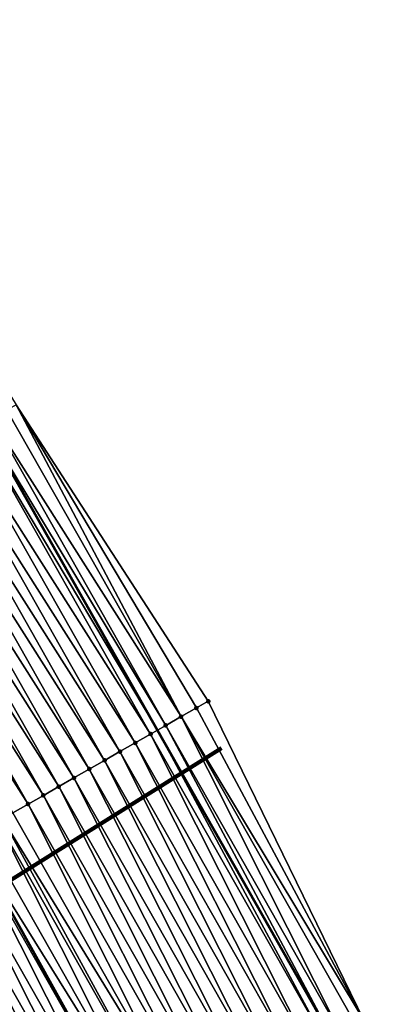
# Model space of a CAD drawing. Header units: feet. Extents: x 2017353 to 2024169, y 808050 to 818690.
# Tile 276 of 305: x 2023238 to 2023259, y 813453 to 813509. Entities that reach past the tile are written whole.
import ezdxf

# ---------------------------------------------------------------- set-up
doc = ezdxf.new("R2010")
doc.units = ezdxf.units.FT
doc.header["$MEASUREMENT"] = 0
for name, color, linetype, lineweight in [('EP_Travel Lane', 172, 'Continuous', 53), ('Notes', 3, 'Continuous', 100), ('SB-Road Shots', 141, 'Continuous', 100), ('SB-Road X-Section', 40, 'Continuous', 13), ('STRIPING', 60, 'Continuous', 53)]:
    doc.layers.add(name, color=color, linetype=linetype, lineweight=lineweight)
doc.layers.add('I-77-MM15-17_SB-Surface-BORDER', color=7, linetype='Continuous')
doc.layers.add('I-77-MM15-17_SB-Surface-TIN', color=7, linetype='Continuous')

msp = doc.modelspace()

# ---------------------------------------------------------------- linework, layer by layer
at = {"layer": 'EP_Travel Lane'}
msp.add_polyline3d([(2023194.421320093, 813555.3463802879, 318.4628187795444), (2023204.926228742, 813538.3413243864, 319.1687769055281), (2023215.282699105, 813521.2431331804, 319.8780506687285), (2023225.639466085, 813504.1444522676, 320.570867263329), (2023236.072333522, 813486.3501624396, 321.2628985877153), (2023245.948912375, 813468.9706157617, 321.899223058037), (2023255.877018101, 813451.4877409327, 322.4517125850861), (2023265.601964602, 813434.0233073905, 323.0995910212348), (2023275.32635841, 813416.5598663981, 323.7814858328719), (2023284.996142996, 813398.7343607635, 324.4486668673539), (2023294.310590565, 813381.0468244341, 325.0806575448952), (2023303.782176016, 813363.0608933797, 325.6756898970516), (2023312.75653109, 813345.1961410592, 326.2347188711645), (2023321.727080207, 813327.3305454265, 326.8261094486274), (2023330.645212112, 813308.9822243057, 327.400423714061), (2023339.098520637, 813290.8643386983, 327.9331827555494)], dxfattribs=at)
at = {"layer": 'I-77-MM15-17_SB-Surface-BORDER', "color": 3, "linetype": 'Continuous', "lineweight": -3}
msp.add_polyline3d([(2023194.975082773, 813555.6961595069, 318.5071512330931), (2023205.189514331, 813538.5075337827, 319.1876011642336), (2023216.363663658, 813521.9255594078, 319.9559401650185), (2023227.14517695, 813505.0951388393, 320.6821071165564), (2023237.925304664, 813487.4085238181, 321.4009052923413), (2023248.819575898, 813470.610404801, 322.117313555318), (2023257.663590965, 813452.4901330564, 322.5894861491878), (2023268.593012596, 813435.7017305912, 323.3364311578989), (2023277.667020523, 813417.8725349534, 323.946135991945), (2023286.990578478, 813399.801081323, 324.6073126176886), (2023295.189289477, 813381.516258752, 325.1360678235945), (2023303.901929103, 813363.1212285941, 325.6819302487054), (2023313.322156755, 813345.4811914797, 326.2663508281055), (2023322.535660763, 813327.7381463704, 326.8747219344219), (2023331.463154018, 813309.3654182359, 327.4530750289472), (2023339.589621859, 813291.094323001, 327.9617861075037)], dxfattribs=at)
at = {"layer": 'I-77-MM15-17_SB-Surface-TIN', "color": 128, "linetype": 'Continuous', "lineweight": -3}
for points in [[(2023247.284140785, 813469.7332225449, 321.9976697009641), (2023237.925304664, 813487.4085238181, 321.4009052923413), (2023237.404457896, 813487.1110377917, 321.3622816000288)], [(2023247.284140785, 813469.7332225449, 321.9976697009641), (2023248.152453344, 813470.2292442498, 322.0642449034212), (2023237.925304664, 813487.4085238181, 321.4009052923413)], [(2023248.152453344, 813470.2292442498, 322.0642449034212), (2023248.819575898, 813470.610404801, 322.117313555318), (2023237.925304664, 813487.4085238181, 321.4009052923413)], [(2023246.415814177, 813469.237225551, 321.9320144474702), (2023236.536136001, 813486.6150325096, 321.2963178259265), (2023236.072333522, 813486.3501624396, 321.2628985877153)], [(2023247.284140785, 813469.7332225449, 321.9976697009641), (2023237.404457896, 813487.1110377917, 321.3622816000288), (2023236.536136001, 813486.6150325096, 321.2963178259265)], [(2023246.415814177, 813469.237225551, 321.9320144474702), (2023247.284140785, 813469.7332225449, 321.9976697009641), (2023236.536136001, 813486.6150325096, 321.2963178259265)], [(2023245.547416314, 813468.7413538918, 321.8710252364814), (2023235.667762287, 813486.1191183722, 321.2337472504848), (2023234.799494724, 813485.6230175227, 321.164225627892)], [(2023235.667762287, 813486.1191183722, 321.2337472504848), (2023245.948912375, 813468.9706157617, 321.899223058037), (2023236.072333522, 813486.3501624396, 321.2628985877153)], [(2023245.547416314, 813468.7413538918, 321.8710252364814), (2023245.948912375, 813468.9706157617, 321.899223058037), (2023235.667762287, 813486.1191183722, 321.2337472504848)], [(2023246.415814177, 813469.237225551, 321.9320144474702), (2023236.072333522, 813486.3501624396, 321.2628985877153), (2023245.948912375, 813468.9706157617, 321.899223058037)], [(2023244.679174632, 813468.2452075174, 321.7998087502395), (2023234.799494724, 813485.6230175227, 321.164225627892), (2023233.931156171, 813485.1270415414, 321.0993526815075)], [(2023244.679174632, 813468.2452075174, 321.7998087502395), (2023245.547416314, 813468.7413538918, 321.8710252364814), (2023234.799494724, 813485.6230175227, 321.164225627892)], [(2023243.810847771, 813467.7492109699, 321.7341701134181), (2023233.931156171, 813485.1270415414, 321.0993526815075), (2023233.062828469, 813484.6310464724, 321.0337691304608)], [(2023243.810847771, 813467.7492109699, 321.7341701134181), (2023244.679174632, 813468.2452075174, 321.7998087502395), (2023233.931156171, 813485.1270415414, 321.0993526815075)], [(2023242.942535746, 813467.2531883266, 321.6675599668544), (2023233.062828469, 813484.6310464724, 321.0337691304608), (2023232.194523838, 813484.1350108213, 320.9666747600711)], [(2023242.942535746, 813467.2531883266, 321.6675599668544), (2023243.810847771, 813467.7492109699, 321.7341701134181), (2023233.062828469, 813484.6310464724, 321.0337691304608)], [(2023242.074214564, 813466.7571817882, 321.601549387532), (2023232.194523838, 813484.1350108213, 320.9666747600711), (2023231.326214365, 813483.6389836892, 320.8998975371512)], [(2023242.074214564, 813466.7571817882, 321.601549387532), (2023242.942535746, 813467.2531883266, 321.6675599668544), (2023232.194523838, 813484.1350108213, 320.9666747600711)], [(2023241.205917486, 813466.2611328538, 321.5339604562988), (2023231.326214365, 813483.6389836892, 320.8998975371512), (2023230.4579013, 813483.1429628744, 320.8333555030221)], [(2023241.205917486, 813466.2611328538, 321.5339604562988), (2023242.074214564, 813466.7571817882, 321.601549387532), (2023231.326214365, 813483.6389836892, 320.8998975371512)], [(2023240.337606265, 813465.7651087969, 321.4672976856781), (2023230.4579013, 813483.1429628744, 320.8333555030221), (2023229.58956616, 813482.6469808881, 320.7682590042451)], [(2023240.337606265, 813465.7651087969, 321.4672976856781), (2023241.205917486, 813466.2611328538, 321.5339604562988), (2023230.4579013, 813483.1429628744, 320.8333555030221)], [(2023238.60094576, 813464.7731276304, 321.3364644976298), (2023228.721280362, 813482.1509121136, 320.6999314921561), (2023227.852966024, 813481.6548935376, 320.6334728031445)], [(2023239.469238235, 813465.2691846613, 321.4043548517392), (2023229.58956616, 813482.6469808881, 320.7682590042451), (2023228.721280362, 813482.1509121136, 320.6999314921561)], [(2023238.60094576, 813464.7731276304, 321.3364644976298), (2023239.469238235, 813465.2691846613, 321.4043548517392), (2023228.721280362, 813482.1509121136, 320.6999314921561)], [(2023239.469238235, 813465.2691846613, 321.4043548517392), (2023240.337606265, 813465.7651087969, 321.4672976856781), (2023229.58956616, 813482.6469808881, 320.7682590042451)], [(2023237.732640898, 813464.2770923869, 321.2693852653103), (2023238.60094576, 813464.7731276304, 321.3364644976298), (2023227.852966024, 813481.6548935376, 320.6334728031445)], [(2023257.663590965, 813452.4901330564, 322.5894861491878), (2023248.819575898, 813470.610404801, 322.117313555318), (2023248.152453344, 813470.2292442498, 322.0642449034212)], [(2023257.663590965, 813452.4901330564, 322.5894861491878), (2023248.152453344, 813470.2292442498, 322.0642449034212), (2023247.284140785, 813469.7332225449, 321.9976697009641)], [(2023256.352055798, 813451.754128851, 322.4846485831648), (2023247.284140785, 813469.7332225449, 321.9976697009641), (2023246.415814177, 813469.237225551, 321.9320144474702)], [(2023256.352055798, 813451.754128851, 322.4846485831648), (2023257.224160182, 813452.2434539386, 322.5522583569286), (2023247.284140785, 813469.7332225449, 321.9976697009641)], [(2023257.224160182, 813452.2434539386, 322.5522583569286), (2023257.663590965, 813452.4901330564, 322.5894861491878), (2023247.284140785, 813469.7332225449, 321.9976697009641)], [(2023254.607761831, 813450.7756313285, 322.3546636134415), (2023245.547416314, 813468.7413538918, 321.8710252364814), (2023244.679174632, 813468.2452075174, 321.7998087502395)], [(2023255.479835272, 813451.2650118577, 322.4241745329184), (2023245.948912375, 813468.9706157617, 321.899223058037), (2023245.547416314, 813468.7413538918, 321.8710252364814)], [(2023254.607761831, 813450.7756313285, 322.3546636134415), (2023255.479835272, 813451.2650118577, 322.4241745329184), (2023245.547416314, 813468.7413538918, 321.8710252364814)], [(2023246.415814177, 813469.237225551, 321.9320144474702), (2023245.948912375, 813468.9706157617, 321.899223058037), (2023255.877018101, 813451.4877409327, 322.4517125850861)], [(2023255.479835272, 813451.2650118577, 322.4241745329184), (2023255.877018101, 813451.4877409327, 322.4517125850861), (2023245.948912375, 813468.9706157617, 321.899223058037)], [(2023256.352055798, 813451.754128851, 322.4846485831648), (2023246.415814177, 813469.237225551, 321.9320144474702), (2023255.877018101, 813451.4877409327, 322.4517125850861)], [(2023253.735618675, 813450.2863757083, 322.289435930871), (2023244.679174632, 813468.2452075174, 321.7998087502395), (2023243.810847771, 813467.7492109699, 321.7341701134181)], [(2023253.735618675, 813450.2863757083, 322.289435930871), (2023254.607761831, 813450.7756313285, 322.3546636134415), (2023244.679174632, 813468.2452075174, 321.7998087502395)], [(2023252.863467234, 813449.7971349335, 322.2247173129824), (2023243.810847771, 813467.7492109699, 321.7341701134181), (2023242.942535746, 813467.2531883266, 321.6675599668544)], [(2023252.863467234, 813449.7971349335, 322.2247173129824), (2023253.735618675, 813450.2863757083, 322.289435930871), (2023243.810847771, 813467.7492109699, 321.7341701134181)], [(2023251.991325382, 813449.3078769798, 322.1594096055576), (2023242.942535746, 813467.2531883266, 321.6675599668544), (2023242.074214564, 813466.7571817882, 321.601549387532)], [(2023251.991325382, 813449.3078769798, 322.1594096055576), (2023252.863467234, 813449.7971349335, 322.2247173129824), (2023242.942535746, 813467.2531883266, 321.6675599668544)], [(2023251.119163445, 813448.8186550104, 322.095335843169), (2023242.074214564, 813466.7571817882, 321.601549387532), (2023241.205917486, 813466.2611328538, 321.5339604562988)], [(2023251.119163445, 813448.8186550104, 322.095335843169), (2023251.991325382, 813449.3078769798, 322.1594096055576), (2023242.074214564, 813466.7571817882, 321.601549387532)], [(2023250.246973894, 813448.3294825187, 322.0329587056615), (2023241.205917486, 813466.2611328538, 321.5339604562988), (2023240.337606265, 813465.7651087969, 321.4672976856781)], [(2023250.246973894, 813448.3294825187, 322.0329587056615), (2023251.119163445, 813448.8186550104, 322.095335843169), (2023241.205917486, 813466.2611328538, 321.5339604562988)], [(2023249.374840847, 813447.8402087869, 321.9671099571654), (2023240.337606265, 813465.7651087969, 321.4672976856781), (2023239.469238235, 813465.2691846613, 321.4043548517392)], [(2023249.374840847, 813447.8402087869, 321.9671099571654), (2023250.246973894, 813448.3294825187, 322.0329587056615), (2023240.337606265, 813465.7651087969, 321.4672976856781)], [(2023248.502710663, 813447.3509299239, 321.9010852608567), (2023239.469238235, 813465.2691846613, 321.4043548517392), (2023238.60094576, 813464.7731276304, 321.3364644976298)], [(2023248.502710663, 813447.3509299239, 321.9010852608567), (2023249.374840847, 813447.8402087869, 321.9671099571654), (2023239.469238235, 813465.2691846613, 321.4043548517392)], [(2023247.63055728, 813446.8616926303, 321.8364860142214), (2023237.732640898, 813464.2770923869, 321.2693852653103), (2023237.149464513, 813463.9438565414, 321.2219267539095)], [(2023247.63055728, 813446.8616926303, 321.8364860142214), (2023238.60094576, 813464.7731276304, 321.3364644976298), (2023237.732640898, 813464.2770923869, 321.2693852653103)], [(2023247.63055728, 813446.8616926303, 321.8364860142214), (2023248.502710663, 813447.3509299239, 321.9010852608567), (2023238.60094576, 813464.7731276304, 321.3364644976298)], [(2023245.886254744, 813445.8832104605, 321.7070275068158), (2023236.864338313, 813463.7810531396, 321.2021569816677), (2023235.995965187, 813463.285137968, 321.1395478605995)], [(2023246.758397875, 813446.3724661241, 321.7722566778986), (2023237.149464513, 813463.9438565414, 321.2219267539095), (2023236.864338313, 813463.7810531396, 321.2021569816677)], [(2023245.886254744, 813445.8832104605, 321.7070275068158), (2023246.758397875, 813446.3724661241, 321.7722566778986), (2023236.864338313, 813463.7810531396, 321.2021569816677)], [(2023246.758397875, 813446.3724661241, 321.7722566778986), (2023247.63055728, 813446.8616926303, 321.8364860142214), (2023237.149464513, 813463.9438565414, 321.2219267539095)], [(2023245.886254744, 813445.8832104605, 321.7070275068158), (2023235.995965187, 813463.285137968, 321.1395478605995), (2023235.287503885, 813462.8805645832, 321.088988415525)], [(2023244.141975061, 813444.9046873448, 321.5761649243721), (2023235.127582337, 813462.7892399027, 321.0775755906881), (2023234.259356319, 813462.2930659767, 321.0053333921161)], [(2023235.127582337, 813462.7892399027, 321.0775755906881), (2023245.011456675, 813445.3924975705, 321.6424401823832), (2023235.287503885, 813462.8805645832, 321.088988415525)], [(2023244.141975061, 813444.9046873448, 321.5761649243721), (2023245.011456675, 813445.3924975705, 321.6424401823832), (2023235.127582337, 813462.7892399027, 321.0775755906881)], [(2023245.014097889, 813445.3939793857, 321.6426415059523), (2023245.886254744, 813445.8832104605, 321.7070275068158), (2023235.287503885, 813462.8805645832, 321.088988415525)], [(2023245.014097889, 813445.3939793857, 321.6426415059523), (2023235.287503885, 813462.8805645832, 321.088988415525), (2023245.011456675, 813445.3924975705, 321.6424401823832)], [(2023243.269843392, 813444.4154111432, 321.5102314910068), (2023234.259356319, 813462.2930659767, 321.0053333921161), (2023233.391030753, 813461.7970671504, 320.9396099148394)], [(2023243.269843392, 813444.4154111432, 321.5102314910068), (2023244.141975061, 813444.9046873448, 321.5761649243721), (2023234.259356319, 813462.2930659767, 321.0053333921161)], [(2023242.397679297, 813443.9261930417, 321.4462903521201), (2023233.391030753, 813461.7970671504, 320.9396099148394), (2023232.522719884, 813461.3010424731, 320.8729240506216)], [(2023242.397679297, 813443.9261930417, 321.4462903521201), (2023243.269843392, 813444.4154111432, 321.5102314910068), (2023233.391030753, 813461.7970671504, 320.9396099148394)], [(2023241.525565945, 813443.4368840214, 321.3792315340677), (2023232.522719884, 813461.3010424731, 320.8729240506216), (2023231.654378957, 813460.8050706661, 320.8082064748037)], [(2023241.525565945, 813443.4368840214, 321.3792315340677), (2023242.397679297, 813443.9261930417, 321.4462903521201), (2023232.522719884, 813461.3010424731, 320.8729240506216)], [(2023240.656859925, 813442.9495400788, 321.3138297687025), (2023231.654378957, 813460.8050706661, 320.8082064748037), (2023230.786031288, 813460.3091107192, 320.7439304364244)], [(2023240.656859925, 813442.9495400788, 321.3138297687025), (2023241.525565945, 813443.4368840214, 321.3792315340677), (2023231.654378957, 813460.8050706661, 320.8082064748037)], [(2023238.909064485, 813441.9692461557, 321.187971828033), (2023229.917700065, 813459.8131218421, 320.6785773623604), (2023229.049320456, 813459.3172180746, 320.6163928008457)], [(2023239.781247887, 813442.4584296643, 321.2507267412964), (2023230.786031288, 813460.3091107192, 320.7439304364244), (2023229.917700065, 813459.8131218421, 320.6785773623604)], [(2023238.909064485, 813441.9692461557, 321.187971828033), (2023239.781247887, 813442.4584296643, 321.2507267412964), (2023229.917700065, 813459.8131218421, 320.6785773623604)], [(2023239.781247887, 813442.4584296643, 321.2507267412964), (2023240.653429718, 813442.947615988, 321.3135781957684), (2023230.786031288, 813460.3091107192, 320.7439304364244)], [(2023240.653429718, 813442.947615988, 321.3135781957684), (2023240.656859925, 813442.9495400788, 321.3138297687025), (2023230.786031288, 813460.3091107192, 320.7439304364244)], [(2023238.036890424, 813441.4800459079, 321.1246429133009), (2023238.909064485, 813441.9692461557, 321.187971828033), (2023229.049320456, 813459.3172180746, 320.6163928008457)]]:
    msp.add_3dface(points, dxfattribs=at)
at = {"layer": 'Notes'}
msp.add_line((2023249.574036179, 813467.9476320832, 322.1703194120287), (2023216.495978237, 813447.2769172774, 322.1703194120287), dxfattribs=at)
at = {"layer": 'Notes', "extrusion": (0, 0, -1)}
msp.add_arc((-2023031.673292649, 812726.103943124, -300.7777821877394), 836.5818226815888, 96.82374131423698, 116.4169557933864, dxfattribs=at)
at = {"layer": 'SB-Road Shots', "lineweight": 100}
for p in [(2023248.819575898, 813470.610404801, 322.117313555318), (2023248.152453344, 813470.2292442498, 322.0642449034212), (2023247.284140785, 813469.7332225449, 321.9976697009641), (2023245.547416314, 813468.7413538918, 321.8710252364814), (2023246.415814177, 813469.237225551, 321.9320144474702), (2023244.679174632, 813468.2452075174, 321.7998087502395), (2023243.810847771, 813467.7492109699, 321.7341701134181), (2023242.942535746, 813467.2531883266, 321.6675599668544), (2023242.074214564, 813466.7571817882, 321.601549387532), (2023241.205917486, 813466.2611328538, 321.5339604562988), (2023240.337606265, 813465.7651087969, 321.4672976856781), (2023239.469238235, 813465.2691846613, 321.4043548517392), (2023238.60094576, 813464.7731276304, 321.3364644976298)]:
    msp.add_point(p, dxfattribs=at)
at = {"layer": 'SB-Road X-Section', "extrusion": (0.493997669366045, -0.8689145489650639, 0.03088380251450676), "elevation": 292653.7010893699, "flags": 128}
msp.add_lwpolyline([(2160913.716751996, -8720.301540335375), (2160912.948420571, -8720.354634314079), (2160911.94842057, -8720.421241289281), (2160910.94842057, -8720.486927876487), (2160909.94842057, -8720.547946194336), (2160908.94842057, -8720.619196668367), (2160907.94842057, -8720.684866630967), (2160906.94842057, -8720.751508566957), (2160905.948420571, -8720.817550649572), (2160904.948420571, -8720.885171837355), (2160903.94842057, -8720.951866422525), (2160902.948420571, -8721.014839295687), (2160901.94842057, -8721.08276205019), (2160900.948420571, -8721.149873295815), (2160900.276751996, -8721.197354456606), (2160899.94842057, -8721.21713366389), (2160898.94842057, -8721.279772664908), (2160897.94842057, -8721.341774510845), (2160896.948420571, -8721.414051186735), (2160895.948420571, -8721.47980603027), (2160894.94842057, -8721.546523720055), (2160893.94842057, -8721.611272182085), (2160892.948420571, -8721.675578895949), (2160891.94842057, -8721.74096315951), (2160890.94842057, -8721.803177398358), (2160889.94842057, -8721.867343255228), (2160888.94842057, -8721.934234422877), (2160887.94842057, -8722.001279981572), (2160886.94842057, -8722.065098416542), (2160885.948420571, -8722.12987747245), (2160884.94842057, -8722.194148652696), (2160883.94842057, -8722.258887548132), (2160882.948420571, -8722.32612003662), (2160881.948420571, -8722.391099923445), (2160880.94842057, -8722.454612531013)], dxfattribs=at)
at = {"layer": 'STRIPING'}
msp.add_polyline3d([(2023183.928506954, 813548.719937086, 317.6531741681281), (2023194.661508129, 813531.8591779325, 318.3828489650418), (2023204.901063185, 813514.6867037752, 319.0721875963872), (2023215.140601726, 813497.5142573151, 319.7624530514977), (2023225.303922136, 813480.1988029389, 320.4393075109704), (2023235.287503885, 813462.8805645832, 321.088988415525), (2023245.011456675, 813445.3924975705, 321.6424401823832), (2023254.940001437, 813428.0421840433, 322.303067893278), (2023264.550583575, 813410.5150595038, 322.9807015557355), (2023274.063703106, 813392.8888656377, 323.6250319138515), (2023283.450445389, 813375.2414332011, 324.301588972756), (2023292.85082136, 813357.5489961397, 324.9741595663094), (2023301.821426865, 813339.6832882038, 325.5612898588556), (2023310.791877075, 813321.817889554, 326.1601583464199), (2023319.545183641, 813303.7832803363, 326.7282196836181), (2023327.998397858, 813285.6655968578, 327.2692548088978)], dxfattribs=at)

doc.saveas('drawing.dxf')
